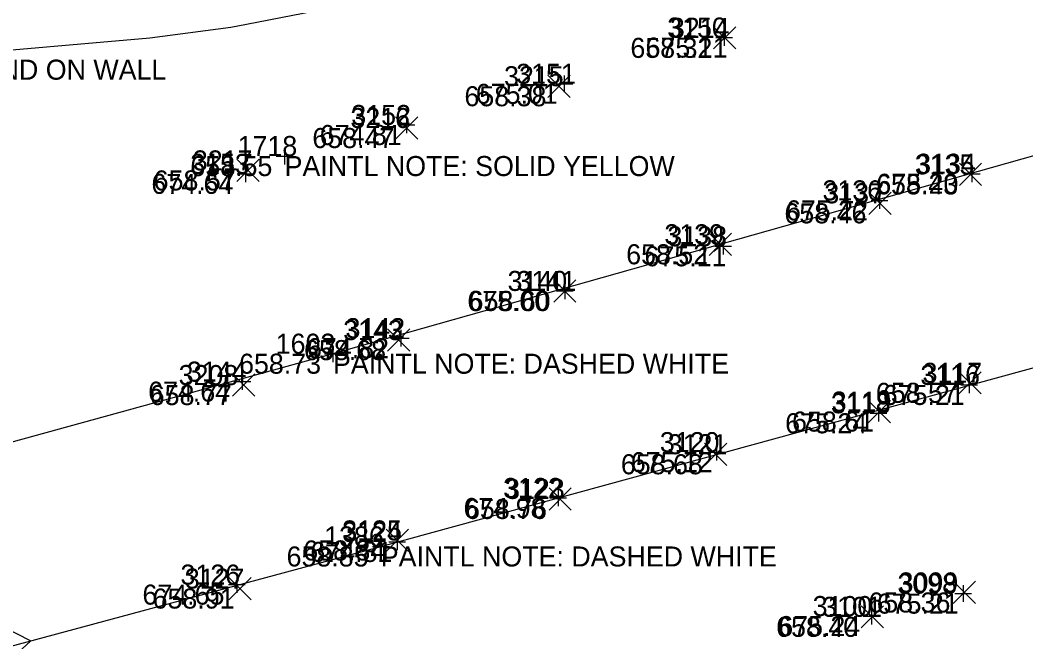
# Model space of a CAD drawing. Extents: x 2129350 to 2137777, y 657588 to 659885.
# Drawn here: x 2132441.5 to 2132501.7, y 658478.6 to 658515.9 of the extents above; entities that cross this region are included whole.
import ezdxf

# ---------------------------------------------------------------- set-up
doc = ezdxf.new("R2010")
doc.units = 0
for name, color, linetype in [('BR_X_SV_Bottom_of_Beam_Text', 7, 'Continuous'), ('DT_X_Contour_Minor', 7, 'Continuous'), ('PV_X_COP', 7, 'Continuous'), ('SV_X_Random_Point', 7, 'Continuous'), ('SV_X_Shot_Marker', 7, 'Continuous'), ('SV_X_Text_Comment', 7, 'Continuous'), ('SV_X_Text_Elevation', 7, 'Continuous'), ('SV_X_Text_Name', 7, 'Continuous')]:
    doc.layers.add(name, color=color, linetype=linetype)

msp = doc.modelspace()

# ---------------------------------------------------------------- linework, layer by layer
at = {"layer": 'BR_X_SV_Bottom_of_Beam_Text'}
for p, q in [((2132483.173, 658514.805), (2132484.173, 658514.805)), ((2132483.673, 658515.305), (2132483.673, 658514.305)), ((2132483.673, 658514.805), (2132483.673, 658514.805)), ((2132474.093, 658512.533), (2132474.093, 658511.533)), ((2132473.593, 658512.033), (2132474.593, 658512.033)), ((2132474.093, 658512.033), (2132474.093, 658512.033)), ((2132464.644, 658510.065), (2132464.644, 658509.065)), ((2132464.144, 658509.565), (2132465.144, 658509.565)), ((2132464.644, 658509.565), (2132464.644, 658509.565)), ((2132455.01, 658507.137), (2132455.01, 658506.137)), ((2132498.487, 658507.143), (2132498.487, 658506.143)), ((2132454.51, 658506.637), (2132455.51, 658506.637)), ((2132455.01, 658506.637), (2132455.01, 658506.637)), ((2132497.987, 658506.643), (2132498.987, 658506.643)), ((2132498.487, 658506.643), (2132498.487, 658506.643)), ((2132492.96, 658505.547), (2132492.96, 658504.547)), ((2132492.46, 658505.047), (2132493.46, 658505.047)), ((2132492.96, 658505.047), (2132492.96, 658505.047)), ((2132483.608, 658502.796), (2132483.608, 658501.796)), ((2132483.108, 658502.296), (2132484.108, 658502.296)), ((2132483.608, 658502.296), (2132483.608, 658502.296)), ((2132474.122, 658500.119), (2132474.122, 658499.119)), ((2132473.622, 658499.619), (2132474.622, 658499.619)), ((2132474.122, 658499.619), (2132474.122, 658499.619)), ((2132464.307, 658497.288), (2132464.307, 658496.288)), ((2132463.807, 658496.788), (2132464.807, 658496.788)), ((2132464.307, 658496.788), (2132464.307, 658496.788)), ((2132454.811, 658494.683), (2132454.811, 658493.683)), ((2132498.332, 658494.485), (2132498.332, 658493.485)), ((2132454.311, 658494.183), (2132455.311, 658494.183)), ((2132454.811, 658494.183), (2132454.811, 658494.183)), ((2132497.832, 658493.985), (2132498.832, 658493.985)), ((2132498.332, 658493.985), (2132498.332, 658493.985)), ((2132492.911, 658492.786), (2132492.911, 658491.786)), ((2132492.411, 658492.286), (2132493.411, 658492.286)), ((2132492.911, 658492.286), (2132492.911, 658492.286)), ((2132483.214, 658490.456), (2132483.214, 658489.456)), ((2132482.714, 658489.956), (2132483.714, 658489.956)), ((2132483.214, 658489.956), (2132483.214, 658489.956)), ((2132473.717, 658487.709), (2132473.717, 658486.709)), ((2132473.217, 658487.209), (2132474.217, 658487.209)), ((2132473.717, 658487.209), (2132473.717, 658487.209)), ((2132464.084, 658485.075), (2132464.084, 658484.075)), ((2132463.584, 658484.575), (2132464.584, 658484.575)), ((2132464.084, 658484.575), (2132464.084, 658484.575)), ((2132454.48, 658482.517), (2132454.48, 658481.517)), ((2132453.98, 658482.017), (2132454.98, 658482.017)), ((2132454.48, 658482.017), (2132454.48, 658482.017)), ((2132497.971, 658481.977), (2132497.971, 658480.977)), ((2132497.471, 658481.477), (2132498.471, 658481.477)), ((2132497.971, 658481.477), (2132497.971, 658481.477)), ((2132492.497, 658480.631), (2132492.497, 658479.631)), ((2132491.997, 658480.131), (2132492.997, 658480.131)), ((2132492.497, 658480.131), (2132492.497, 658480.131))]:
    msp.add_line(p, q, dxfattribs=at)
at = {"layer": 'DT_X_Contour_Minor'}
for points in [[(2132438.768, 658516.139), (2132437.341, 658513.747), (2132449.271, 658514.785), (2132454.131, 658515.422), (2132455.057, 658515.604), (2132470.686, 658518.67)], [(2132339.568, 658486.679), (2132359.29, 658488.98), (2132359.374, 658488.986), (2132371.061, 658490.012), (2132384.175, 658491.039), (2132389.714, 658491.473), (2132403.767, 658492.883), (2132410.095, 658491.03), (2132426.617, 658486.593), (2132430.643, 658484.53), (2132438.656, 658480.43), (2132442.137, 658478.649), (2132439.775, 658476.469), (2132424.51, 658461.34), (2132419.264, 658458.015), (2132419.257, 658458.01), (2132417.745, 658456.802), (2132417.567, 658456.674), (2132405.734, 658448.378), (2132393.276, 658439.268), (2132391.406, 658438.504), (2132390.132, 658437.882), (2132375.567, 658431.304)]]:
    msp.add_lwpolyline(points, dxfattribs=at)
at = {"layer": 'PV_X_COP'}
for points in [[(2132174.314, 658404.93), (2132222.669, 658417.736), (2132270.685, 658431.479), (2132318.948, 658444.555), (2132367.414, 658457.86), (2132415.246, 658471.396), (2132463.102, 658484.304), (2132511.785, 658497.661), (2132560.133, 658510.6), (2132608.07, 658523.881), (2132655.96, 658537.096), (2132704.86, 658550.935), (2132752.706, 658564.134), (2132800.763, 658577.314), (2132849.388, 658590.615), (2132897.292, 658603.907), (2132945.588, 658617.439), (2132994.017, 658630.575), (2133042.008, 658643.544), (2133090.187, 658656.902), (2133138.562, 658670.06), (2133186.629, 658683.381), (2133234.839, 658696.93)], [(2132846.101, 658602.282), (2132797.631, 658589.057), (2132749.54, 658575.649), (2132701.683, 658562.138), (2132653.22, 658549.217), (2132604.879, 658535.725), (2132557.066, 658521.626), (2132508.698, 658509.555), (2132460.239, 658495.857), (2132412.214, 658482.625), (2132364.293, 658469.89), (2132315.77, 658456.31), (2132267.799, 658442.646), (2132219.177, 658429.818), (2132171.044, 658416.385)]]:
    msp.add_lwpolyline(points, dxfattribs=at)
at = {"layer": 'SV_X_Random_Point'}
for p, q in [((2132483.032, 658514.12), (2132484.366, 658515.454)), ((2132483.032, 658515.454), (2132484.366, 658514.12)), ((2132473.114, 658511.22), (2132474.448, 658512.556)), ((2132473.114, 658512.556), (2132474.448, 658511.22)), ((2132463.988, 658508.716), (2132465.322, 658510.051)), ((2132463.988, 658510.051), (2132465.322, 658508.716)), ((2132454.477, 658506.174), (2132455.811, 658507.508)), ((2132454.477, 658507.508), (2132455.811, 658506.174)), ((2132497.747, 658505.936), (2132499.081, 658507.272)), ((2132497.747, 658507.272), (2132499.081, 658505.936)), ((2132492.331, 658504.201), (2132493.665, 658505.536)), ((2132492.331, 658505.536), (2132493.665, 658504.201)), ((2132482.762, 658501.747), (2132484.096, 658503.083)), ((2132482.762, 658503.083), (2132484.096, 658501.747)), ((2132473.456, 658498.949), (2132474.79, 658500.284)), ((2132473.456, 658500.284), (2132474.79, 658498.949)), ((2132463.51, 658496.003), (2132464.844, 658497.338)), ((2132463.51, 658497.338), (2132464.844, 658496.003)), ((2132454.224, 658493.309), (2132455.558, 658494.644)), ((2132454.224, 658494.644), (2132455.558, 658493.309)), ((2132497.721, 658493.444), (2132499.055, 658494.779)), ((2132497.721, 658494.779), (2132499.055, 658493.444)), ((2132492.289, 658491.721), (2132493.623, 658493.056)), ((2132492.289, 658493.056), (2132493.623, 658491.721)), ((2132482.481, 658489.162), (2132483.815, 658490.497)), ((2132482.481, 658490.497), (2132483.815, 658489.162)), ((2132473.176, 658486.483), (2132474.51, 658487.818)), ((2132473.176, 658487.818), (2132474.51, 658486.483)), ((2132463.424, 658483.997), (2132464.758, 658485.331)), ((2132463.424, 658485.331), (2132464.758, 658483.997)), ((2132453.997, 658481.112), (2132455.331, 658482.448)), ((2132453.997, 658482.448), (2132455.331, 658481.112)), ((2132497.372, 658480.879), (2132498.706, 658482.215)), ((2132497.372, 658482.215), (2132498.706, 658480.879)), ((2132491.865, 658479.417), (2132493.199, 658480.752)), ((2132491.865, 658480.752), (2132493.199, 658479.417))]:
    msp.add_line(p, q, dxfattribs=at)
at = {"layer": 'SV_X_Shot_Marker'}
for p, q in [((2132457.342, 658508.204), (2132457.342, 658507.204)), ((2132456.842, 658507.704), (2132457.842, 658507.704)), ((2132457.342, 658507.704), (2132457.342, 658507.704)), ((2132460.239, 658496.357), (2132460.239, 658495.357)), ((2132459.739, 658495.857), (2132460.739, 658495.857)), ((2132460.239, 658495.857), (2132460.239, 658495.857)), ((2132463.102, 658484.804), (2132463.102, 658483.804)), ((2132462.602, 658484.304), (2132463.602, 658484.304)), ((2132463.102, 658484.304), (2132463.102, 658484.304))]:
    msp.add_line(p, q, dxfattribs=at)

# ---------------------------------------------------------------- texts
at = {"layer": 'BR_X_SV_Bottom_of_Beam_Text'}
for s, p in [('3150', (2132480.253, 658514.805)), ('675.11', (2132478.958, 658513.605)), ('3151', (2132471.211, 658512.033)), ('675.01', (2132468.792, 658510.833)), ('3152', (2132461.338, 658509.565)), ('674.81', (2132459.447, 658508.365)), ('3153', (2132451.694, 658506.637)), ('3134', (2132495.162, 658506.643)), ('674.64', (2132449.369, 658505.437)), ('675.20', (2132492.78, 658505.443)), ('3136', (2132489.55, 658505.047)), ('675.22', (2132487.367, 658503.847)), ('3138', (2132480.264, 658502.296)), ('675.11', (2132478.893, 658501.096)), ('3140', (2132470.693, 658499.619)), ('675.00', (2132468.283, 658498.419)), ('3142', (2132460.991, 658496.788)), ('674.82', (2132458.685, 658495.588)), ('3144', (2132451.495, 658494.183)), ('3116', (2132495.414, 658493.985)), ('674.64', (2132449.17, 658492.983)), ('675.21', (2132493.163, 658492.785)), ('3118', (2132490.059, 658492.286)), ('675.24', (2132487.318, 658491.086)), ('3120', (2132479.813, 658489.956)), ('675.12', (2132478.075, 658488.756)), ('3122', (2132470.43, 658487.209)), ('674.98', (2132468.058, 658486.009)), ('3124', (2132460.797, 658484.575)), ('674.81', (2132458.887, 658483.375)), ('3126', (2132451.108, 658482.017)), ('3098', (2132494.041, 658481.477)), ('674.65', (2132448.83, 658480.817)), ('3100', (2132488.964, 658480.131)), ('675.21', (2132492.802, 658480.277)), ('675.24', (2132486.904, 658478.931))]:
    msp.add_text(s, height=1.2, dxfattribs=at).set_placement(p)
at = {"layer": 'SV_X_Text_Comment'}
for s, p in [('NOTE: MAG FND ON WALL', (2132429.846, 658512.281)), ('PAINTL NOTE: SOLID YELLOW', (2132457.342, 658506.504)), ('PAINTL NOTE: DASHED WHITE', (2132460.239, 658494.657)), ('PAINTL NOTE: DASHED WHITE', (2132463.102, 658483.104))]:
    msp.add_text(s, height=1.2, dxfattribs=at).set_placement(p)
at = {"layer": 'SV_X_Text_Elevation'}
for s, p in [('658.32', (2132478.049, 658513.587)), ('658.38', (2132468.112, 658510.688)), ('658.47', (2132459.005, 658508.184)), ('658.55', (2132451.701, 658506.504)), ('658.57', (2132449.503, 658505.641)), ('658.43', (2132492.764, 658505.404)), ('658.46', (2132487.273, 658503.669)), ('658.52', (2132477.798, 658501.215)), ('658.60', (2132468.36, 658498.417)), ('658.68', (2132458.508, 658495.471)), ('658.73', (2132454.617, 658494.657)), ('658.77', (2132449.269, 658492.777)), ('658.57', (2132492.747, 658492.912)), ('658.61', (2132487.73, 658491.189)), ('658.68', (2132477.479, 658488.63)), ('658.76', (2132468.146, 658485.951)), ('658.84', (2132458.46, 658483.464)), ('658.85', (2132457.461, 658483.104)), ('658.91', (2132449.438, 658480.58)), ('658.36', (2132492.304, 658480.347)), ('658.40', (2132486.778, 658478.885))]:
    msp.add_text(s, height=1.2, dxfattribs=at).set_placement(p)
at = {"layer": 'SV_X_Text_Name'}
for s, p in [('3214', (2132480.412, 658514.787)), ('3215', (2132470.484, 658511.888)), ('3216', (2132461.283, 658509.384)), ('1718', (2132454.528, 658507.704)), ('3217', (2132451.847, 658506.841)), ('3135', (2132495.079, 658506.604)), ('3137', (2132489.663, 658504.869)), ('3139', (2132480.085, 658502.415)), ('3141', (2132471.232, 658499.617)), ('3143', (2132460.852, 658496.671)), ('1603', (2132456.81, 658495.857)), ('3208', (2132450.998, 658493.977)), ('3117', (2132495.545, 658494.112)), ('3119', (2132490.104, 658492.389)), ('3121', (2132480.285, 658489.83)), ('3123', (2132470.546, 658487.151)), ('3125', (2132460.794, 658484.664)), ('1386', (2132459.711, 658484.304)), ('3127', (2132451.367, 658481.78)), ('3099', (2132494.109, 658481.547)), ('3101', (2132489.537, 658480.085))]:
    msp.add_text(s, height=1.2, dxfattribs=at).set_placement(p)

doc.saveas('drawing.dxf')
